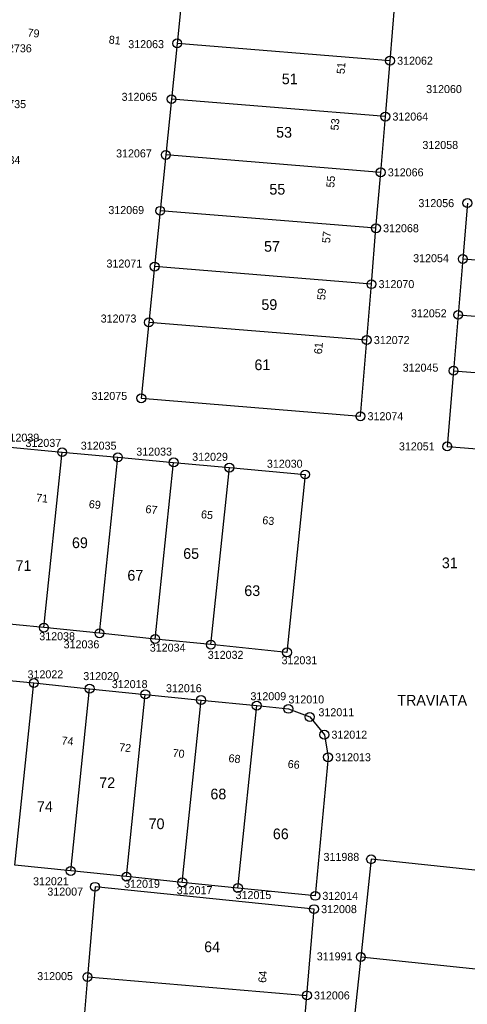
# Model space of a CAD drawing. Extents: x 141995 to 152570, y 6580184 to 6586000.
# Drawn here: x 142245.6 to 142296, y 6585066.5 to 6585177.1 of the extents above; entities that cross this region are included whole.
import ezdxf

# ---------------------------------------------------------------- set-up
doc = ezdxf.new("R2010")
doc.units = 0
for name, color, linetype in [('Level 10', 7, 'Continuous'), ('Level 50', 7, 'Continuous'), ('Level 51', 7, 'Continuous'), ('Level 53', 7, 'Continuous'), ('Level 54', 7, 'Continuous'), ('Level 7', 7, 'Continuous')]:
    doc.layers.add(name, color=color, linetype=linetype)

msp = doc.modelspace()

# ---------------------------------------------------------------- linework, layer by layer
at = {"layer": 'Level 10'}
for centre in [(142263.36, 6585174.48), (142287.3, 6585172.53), (142262.72, 6585168.21), (142286.77, 6585166.25), (142262.08, 6585161.94), (142286.25, 6585159.98), (142296, 6585156.53), (142261.45, 6585155.66), (142285.72, 6585153.7), (142295.48, 6585150.25), (142260.82, 6585149.39), (142285.21, 6585147.41), (142260.18, 6585143.12), (142294.96, 6585143.97), (142284.68, 6585141.13), (142294.44, 6585137.69), (142259.32, 6585134.59), (142283.97, 6585132.57), (142293.73, 6585129.18), (142250.42, 6585128.53), (142256.69, 6585127.96), (142262.96, 6585127.38), (142269.23, 6585126.8), (142277.75, 6585126.02), (142248.37, 6585108.81), (142254.62, 6585108.18), (142260.89, 6585107.53), (142267.15, 6585106.9), (142275.71, 6585106.03), (142247.24, 6585102.59), (142253.51, 6585101.95), (142259.77, 6585101.31), (142266.04, 6585100.67), (142272.31, 6585100.04), (142275.87, 6585099.68), (142278.27, 6585098.77), (142279.91, 6585096.78), (142280.33, 6585094.24), (142285.17, 6585082.78), (142251.39, 6585081.46), (142257.66, 6585080.82), (142263.93, 6585080.18), (142254.12, 6585079.68), (142270.19, 6585079.54), (142278.89, 6585078.66), (142278.75, 6585077.17), (142284.01, 6585071.78), (142253.27, 6585069.55), (142277.95, 6585067.47)]:
    msp.add_circle(centre, 0.5, dxfattribs=at)
at = {"layer": 'Level 7'}
for points in [[(142264.53, 6585186.06), (142263.36, 6585174.48)], [(142287.3, 6585172.53), (142288.1, 6585182.23)], [(142263.36, 6585174.48), (142262.72, 6585168.21)], [(142287.3, 6585172.53), (142263.36, 6585174.48)], [(142286.77, 6585166.25), (142287.3, 6585172.53)], [(142262.72, 6585168.21), (142262.08, 6585161.94)], [(142286.77, 6585166.25), (142262.72, 6585168.21)], [(142286.25, 6585159.98), (142286.77, 6585166.25)], [(142262.08, 6585161.94), (142261.45, 6585155.66)], [(142286.25, 6585159.98), (142262.08, 6585161.94)], [(142285.72, 6585153.7), (142286.25, 6585159.98)], [(142296, 6585156.53), (142295.48, 6585150.25)], [(142261.45, 6585155.66), (142260.82, 6585149.39)], [(142285.72, 6585153.7), (142261.45, 6585155.66)], [(142285.21, 6585147.41), (142285.72, 6585153.7)], [(142295.48, 6585150.25), (142294.96, 6585143.97)], [(142295.48, 6585150.25), (142320.65, 6585148.31)], [(142260.82, 6585149.39), (142260.18, 6585143.12)], [(142285.21, 6585147.41), (142260.82, 6585149.39)], [(142284.68, 6585141.13), (142285.21, 6585147.41)], [(142294.96, 6585143.97), (142294.44, 6585137.69)], [(142294.96, 6585143.97), (142320.16, 6585142.03)], [(142260.18, 6585143.12), (142259.32, 6585134.59)], [(142284.68, 6585141.13), (142260.18, 6585143.12)], [(142283.97, 6585132.57), (142284.68, 6585141.13)], [(142294.44, 6585137.69), (142293.73, 6585129.18)], [(142294.44, 6585137.69), (142319.67, 6585135.74)], [(142259.32, 6585134.59), (142283.97, 6585132.57)], [(142244.15, 6585129.12), (142250.42, 6585128.53)], [(142293.73, 6585129.18), (142314.02, 6585127.6)], [(142248.37, 6585108.81), (142250.42, 6585128.53)], [(142250.42, 6585128.53), (142256.69, 6585127.96)], [(142254.62, 6585108.18), (142256.69, 6585127.96)], [(142256.69, 6585127.96), (142262.96, 6585127.38)], [(142260.89, 6585107.53), (142262.96, 6585127.38)], [(142262.96, 6585127.38), (142269.23, 6585126.8)], [(142267.15, 6585106.9), (142269.23, 6585126.8)], [(142269.23, 6585126.8), (142277.75, 6585126.02)], [(142277.75, 6585126.02), (142275.71, 6585106.03)], [(142248.37, 6585108.81), (142242.11, 6585109.44)], [(142254.62, 6585108.18), (142248.37, 6585108.81)], [(142260.89, 6585107.53), (142254.62, 6585108.18)], [(142267.15, 6585106.9), (142260.89, 6585107.53)], [(142275.71, 6585106.03), (142267.15, 6585106.9)], [(142243.71, 6585102.95), (142247.24, 6585102.59)], [(142245.12, 6585082.1), (142247.24, 6585102.59)], [(142247.24, 6585102.59), (142253.51, 6585101.95)], [(142251.39, 6585081.46), (142253.51, 6585101.95)], [(142253.51, 6585101.95), (142259.77, 6585101.31)], [(142257.66, 6585080.82), (142259.77, 6585101.31)], [(142259.77, 6585101.31), (142266.04, 6585100.67)], [(142263.93, 6585080.18), (142266.04, 6585100.67)], [(142266.04, 6585100.67), (142272.31, 6585100.04)], [(142270.19, 6585079.54), (142272.31, 6585100.04)], [(142272.31, 6585100.04), (142275.87, 6585099.68)], [(142275.87, 6585099.68), (142278.27, 6585098.77)], [(142278.27, 6585098.77), (142279.91, 6585096.78)], [(142279.91, 6585096.78), (142280.33, 6585094.24)], [(142280.33, 6585094.24), (142278.89, 6585078.66)], [(142285.17, 6585082.78), (142284.01, 6585071.78)], [(142310.64, 6585080.09), (142285.17, 6585082.78)], [(142251.39, 6585081.46), (142245.12, 6585082.1)], [(142257.66, 6585080.82), (142251.39, 6585081.46)], [(142263.93, 6585080.18), (142257.66, 6585080.82)], [(142254.12, 6585079.68), (142253.27, 6585069.55)], [(142278.75, 6585077.17), (142254.12, 6585079.68)], [(142270.19, 6585079.54), (142263.93, 6585080.18)], [(142278.89, 6585078.66), (142270.19, 6585079.54)], [(142277.95, 6585067.47), (142278.75, 6585077.17)], [(142284.01, 6585071.78), (142283.35, 6585065.51)], [(142309.48, 6585069.1), (142284.01, 6585071.78)], [(142253.27, 6585069.55), (142252.75, 6585063.25)], [(142253.27, 6585069.55), (142277.95, 6585067.47)], [(142277.42, 6585061.19), (142277.95, 6585067.47)]]:
    msp.add_lwpolyline(points, dxfattribs=at)

# ---------------------------------------------------------------- texts
at = {"layer": 'Level 50'}
msp.add_text('TRAVIATA', height=1.2, rotation=0.0522, dxfattribs=at).set_placement((142288.12, 6585100.05))
at = {"layer": 'Level 51'}
for s, rotation, p in [('51', 0.0526, (142275.13, 6585169.89)), ('53', 0.0526, (142274.49, 6585163.88)), ('55', 0.0526, (142273.73, 6585157.48)), ('57', 0.0522, (142273.13, 6585151.06)), ('59', 0.0522, (142272.83, 6585144.52)), ('61', 0.0522, (142272.05, 6585137.75)), ('69', 0.0522, (142251.53, 6585117.75)), ('65', 0.0522, (142264.04, 6585116.54)), ('71', 0.0522, (142245.19, 6585115.18)), ('31', 0.0522, (142293.13, 6585115.49)), ('67', 0.0522, (142257.76, 6585114.09)), ('63', 0.0522, (142270.91, 6585112.36)), ('72', 0.0522, (142254.6, 6585090.78)), ('68', 0.0522, (142267.1, 6585089.51)), ('74', 0.0522, (142247.59, 6585088.1)), ('70', 0.0522, (142260.15, 6585086.16)), ('66', 0.0522, (142274.12, 6585085.03)), ('64', 0.0522, (142266.4, 6585072.33))]:
    msp.add_text(s, height=1.2, rotation=rotation, dxfattribs=at).set_placement(p)
at = {"layer": 'Level 53'}
for s, rotation, p in [('312063', 0.0526, (142257.86, 6585173.94)), ('312736', 0.0526, (142242.99, 6585173.47)), ('312062', 0.0526, (142288.1, 6585172.08)), ('312060', 0.0522, (142291.36, 6585168.89)), ('312735', 0.0526, (142242.35, 6585167.2)), ('312065', 0.0526, (142257.11, 6585168.02)), ('312064', 0.0526, (142287.57, 6585165.8)), ('312058', 0.0522, (142290.94, 6585162.61)), ('312067', 0.0526, (142256.49, 6585161.66)), ('312734', 0.0526, (142241.71, 6585160.92)), ('312066', 0.0522, (142287.05, 6585159.53)), ('312056', 0.0522, (142290.49, 6585156.07)), ('312069', 0.0526, (142255.62, 6585155.29)), ('312068', 0.0522, (142286.52, 6585153.25)), ('312071', 0.0526, (142255.41, 6585149.28)), ('312054', 0.0522, (142289.9, 6585149.88)), ('312070', 0.0522, (142286.01, 6585146.97)), ('312052', 0.0522, (142289.65, 6585143.69)), ('312073', 0.0522, (142254.76, 6585143.1)), ('312072', 0.0522, (142285.48, 6585140.68)), ('312045', 0.0522, (142288.72, 6585137.58)), ('312075', 0.0522, (142253.72, 6585134.4)), ('312074', 0.0522, (142284.77, 6585132.12)), ('312039', 0.0522, (142243.83, 6585129.71)), ('312037', 0.0522, (142246.3, 6585129.12)), ('312035', 0.0522, (142252.52, 6585128.81)), ('312051', 0.0522, (142288.3, 6585128.73)), ('312033', 0.0522, (142258.76, 6585128.14)), ('312029', 0.0522, (142265.05, 6585127.56)), ('312030', 0.0522, (142273.45, 6585126.78)), ('312038', 0.0522, (142247.85, 6585107.39)), ('312036', 0.0522, (142250.59, 6585106.48)), ('312034', 0.0522, (142260.28, 6585106.11)), ('312032', 0.0522, (142266.8, 6585105.3)), ('312031', 0.0522, (142275.1, 6585104.69)), ('312022', 0.0522, (142246.53, 6585103.11)), ('312020', 0.0522, (142252.8, 6585102.91)), ('312018', 0.0522, (142256.01, 6585102.01)), ('312016', 0.0522, (142262.1, 6585101.55)), ('312009', 0.0522, (142271.6, 6585100.65)), ('312010', 0.0522, (142275.87, 6585100.29)), ('312011', 0.0522, (142279.25, 6585098.85)), ('312012', 0.0522, (142280.71, 6585096.33)), ('312013', 0.0522, (142281.13, 6585093.79)), ('311988', 0.0522, (142279.82, 6585082.59)), ('312021', 0.0522, (142247.15, 6585079.85)), ('312019', 0.0522, (142257.4, 6585079.57)), ('312007', 0.0522, (142248.76, 6585078.69)), ('312017', 0.0522, (142263.31, 6585078.85)), ('312015', 0.0522, (142269.93, 6585078.3)), ('312014', 0.0522, (142279.69, 6585078.21)), ('312008', 0.0522, (142279.55, 6585076.72)), ('311991', 0.0522, (142279.06, 6585071.41)), ('312005', 0.0522, (142247.62, 6585069.19)), ('312006', 0.0522, (142278.75, 6585067.02))]:
    msp.add_text(s, height=0.9, rotation=rotation, dxfattribs=at).set_placement(p)
at = {"layer": 'Level 54'}
for s, rotation, p in [('79', 353.7828, (142246.49, 6585175.26)), ('81', 353.7828, (142255.63, 6585174.47)), ('51', 85.2646, (142282.18, 6585171)), ('53', 85.2606, (142281.5, 6585164.67)), ('55', 85.2625, (142281.02, 6585158.24)), ('57', 85.2608, (142280.55, 6585151.99)), ('59', 85.2688, (142279.99, 6585145.59)), ('61', 85.2608, (142279.64, 6585139.52)), ('71', 354.1521, (142247.46, 6585122.98)), ('69', 354.1531, (142253.39, 6585122.27)), ('67', 354.1531, (142259.76, 6585121.7)), ('65', 354.1521, (142266.01, 6585121.12)), ('63', 354.1521, (142272.9, 6585120.46)), ('74', 354.2081, (142250.32, 6585095.69)), ('72', 354.2091, (142256.8, 6585094.94)), ('70', 354.2091, (142262.81, 6585094.29)), ('68', 354.2091, (142269.1, 6585093.71)), ('66', 354.2111, (142275.76, 6585093.06)), ('64', 85.2768, (142273.36, 6585068.86))]:
    msp.add_text(s, height=0.9, rotation=rotation, dxfattribs=at).set_placement(p)

doc.saveas('drawing.dxf')
